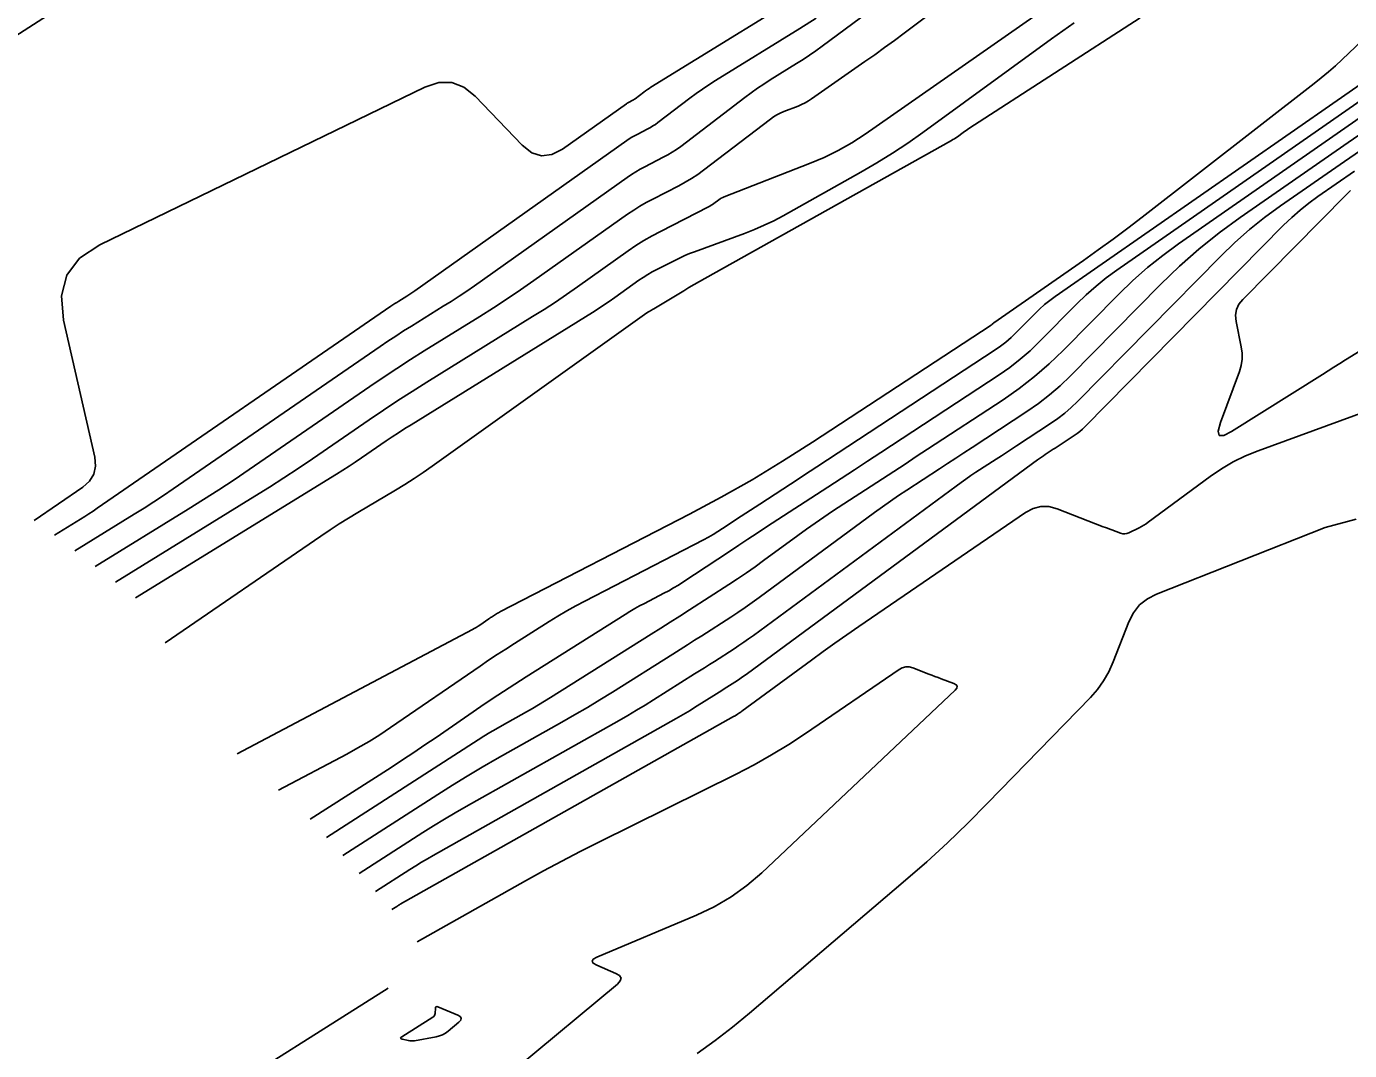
# Model space of a CAD drawing. Extents: x 1768942 to 1774819, y 723037 to 732099.
# Drawn here: x 1770514.2 to 1770578.6, y 724584 to 724633.8 of the extents above; entities that cross this region are included whole.
import ezdxf

# ---------------------------------------------------------------- set-up
doc = ezdxf.new("R2010")
doc.units = 0
doc.layers.add('R_Contours', color=7, linetype='Continuous')

msp = doc.modelspace()

# ---------------------------------------------------------------- linework, layer by layer
at = {"layer": 'R_Contours'}
for points in [[(1770516.574, 724608.301), (1770519.459, 724610.076), (1770519.938, 724610.375), (1770520.413, 724610.68), (1770520.884, 724610.991), (1770521.351, 724611.308), (1770531.421, 724618.236), (1770531.797, 724618.492), (1770532.176, 724618.742), (1770532.558, 724618.988), (1770532.942, 724619.23), (1770534.487, 724620.187), (1770534.872, 724620.429), (1770535.252, 724620.677), (1770535.629, 724620.931), (1770536.001, 724621.191), (1770543.43, 724626.456), (1770543.638, 724626.597), (1770543.85, 724626.731), (1770544.067, 724626.857), (1770544.289, 724626.975), (1770545.185, 724627.432), (1770545.406, 724627.551), (1770545.621, 724627.68), (1770545.83, 724627.818), (1770546.033, 724627.966), (1770549.151, 724630.346), (1770549.452, 724630.57), (1770549.759, 724630.787), (1770550.071, 724630.996), (1770550.388, 724631.197), (1770551.667, 724631.988), (1770551.984, 724632.189), (1770552.298, 724632.396), (1770552.606, 724632.61), (1770552.91, 724632.831), (1770564.639, 724641.53)], [(1770517.559, 724607.539), (1770522.078, 724610.32), (1770522.828, 724610.788), (1770523.572, 724611.266), (1770524.31, 724611.753), (1770525.041, 724612.249), (1770530.908, 724616.286), (1770531.563, 724616.731), (1770532.224, 724617.168), (1770532.89, 724617.597), (1770533.561, 724618.019), (1770536.256, 724619.688), (1770536.926, 724620.11), (1770537.589, 724620.543), (1770538.246, 724620.986), (1770538.896, 724621.439), (1770543.45, 724624.666), (1770543.745, 724624.867), (1770544.046, 724625.057), (1770544.354, 724625.236), (1770544.669, 724625.403), (1770545.941, 724626.052), (1770546.255, 724626.221), (1770546.56, 724626.404), (1770546.857, 724626.6), (1770547.145, 724626.81), (1770550.395, 724629.291), (1770550.547, 724629.399), (1770550.705, 724629.495), (1770550.87, 724629.58), (1770551.041, 724629.654), (1770551.74, 724629.924), (1770551.912, 724629.996), (1770552.078, 724630.079), (1770552.24, 724630.171), (1770552.396, 724630.273), (1770554.988, 724632.084), (1770555.47, 724632.423), (1770555.948, 724632.767), (1770556.423, 724633.116), (1770556.896, 724633.468), (1770567.915, 724641.774)], [(1770503.245, 724626.629), (1770522.956, 724639.308)], [(1770569.479, 724638.675), (1770554.994, 724628.559), (1770554.353, 724628.139), (1770553.691, 724627.76), (1770553.007, 724627.422), (1770552.301, 724627.124), (1770548.142, 724625.514), (1770548.073, 724625.484), (1770548.006, 724625.45), (1770547.942, 724625.411), (1770547.881, 724625.368), (1770547.641, 724625.185), (1770547.58, 724625.14), (1770547.518, 724625.099), (1770547.453, 724625.06), (1770547.387, 724625.024), (1770545.049, 724623.832), (1770544.641, 724623.615), (1770544.242, 724623.383), (1770543.851, 724623.137), (1770543.47, 724622.877), (1770541.015, 724621.138), (1770540.478, 724620.763), (1770539.935, 724620.397), (1770539.386, 724620.039), (1770538.831, 724619.689), (1770533.679, 724616.498), (1770532.971, 724616.053), (1770532.269, 724615.6), (1770531.572, 724615.139), (1770530.88, 724614.669), (1770528.125, 724612.774), (1770527.433, 724612.304), (1770526.736, 724611.844), (1770526.032, 724611.392), (1770525.323, 724610.95), (1770518.544, 724606.777)], [(1770514.597, 724609.78), (1770516.96, 724611.387), (1770517.291, 724611.679), (1770517.498, 724612.021), (1770517.58, 724612.412), (1770517.537, 724612.851), (1770516.026, 724619.514), (1770515.921, 724620.692), (1770516.18, 724621.695), (1770516.802, 724622.523), (1770517.787, 724623.176), (1770533.594, 724630.838), (1770534.265, 724631.062), (1770534.896, 724631.064), (1770535.487, 724630.844), (1770536.038, 724630.402), (1770538.33, 724628.018), (1770538.789, 724627.656), (1770539.268, 724627.505), (1770539.767, 724627.564), (1770540.286, 724627.833), (1770543.391, 724630.034), (1770543.425, 724630.057), (1770543.459, 724630.078), (1770543.494, 724630.099), (1770543.529, 724630.118), (1770543.673, 724630.191), (1770543.709, 724630.21), (1770543.743, 724630.231), (1770543.777, 724630.253), (1770543.81, 724630.277), (1770544.241, 724630.607), (1770544.325, 724630.669), (1770544.41, 724630.729), (1770544.496, 724630.786), (1770544.584, 724630.842), (1770553.539, 724636.377)], [(1770515.589, 724609.062), (1770516.841, 724609.832), (1770517.049, 724609.962), (1770517.255, 724610.094), (1770517.459, 724610.229), (1770517.662, 724610.367), (1770531.934, 724620.187), (1770532.031, 724620.252), (1770532.128, 724620.316), (1770532.225, 724620.379), (1770532.324, 724620.441), (1770532.719, 724620.686), (1770532.818, 724620.748), (1770532.915, 724620.811), (1770533.011, 724620.876), (1770533.107, 724620.943), (1770543.411, 724628.245), (1770543.531, 724628.327), (1770543.655, 724628.405), (1770543.781, 724628.478), (1770543.909, 724628.546), (1770544.429, 724628.811), (1770544.558, 724628.881), (1770544.682, 724628.955), (1770544.804, 724629.035), (1770544.921, 724629.121), (1770546.48, 724630.312), (1770546.782, 724630.536), (1770547.088, 724630.752), (1770547.4, 724630.961), (1770547.716, 724631.162), (1770551.826, 724633.702), (1770552.612, 724634.2)], [(1770519.528, 724606.016), (1770529.293, 724612.025), (1770529.6, 724612.217), (1770529.905, 724612.413), (1770530.208, 724612.612), (1770530.508, 724612.816), (1770531.704, 724613.639), (1770532.004, 724613.842), (1770532.306, 724614.043), (1770532.611, 724614.239), (1770532.918, 724614.432), (1770541.735, 724619.894), (1770542.01, 724620.067), (1770542.283, 724620.245), (1770542.553, 724620.427), (1770542.821, 724620.614), (1770544.002, 724621.451), (1770544.212, 724621.594), (1770544.426, 724621.729), (1770544.645, 724621.856), (1770544.868, 724621.975), (1770545.773, 724622.436), (1770546, 724622.548), (1770546.231, 724622.653), (1770546.465, 724622.751), (1770546.702, 724622.841), (1770549.138, 724623.733), (1770549.619, 724623.92), (1770550.092, 724624.125), (1770550.556, 724624.35), (1770551.011, 724624.593), (1770554.796, 724626.711), (1770555.57, 724627.159), (1770556.33, 724627.63), (1770557.075, 724628.124), (1770557.806, 724628.639), (1770564.069, 724633.2), (1770564.613, 724633.59), (1770565.161, 724633.973)], [(1770520.963, 724603.825), (1770528.537, 724609.019), (1770528.979, 724609.317), (1770529.425, 724609.607), (1770529.876, 724609.889), (1770530.332, 724610.164), (1770532.165, 724611.248), (1770532.621, 724611.524), (1770533.069, 724611.809), (1770533.512, 724612.104), (1770533.949, 724612.409), (1770544.386, 724619.864), (1770544.413, 724619.882), (1770544.44, 724619.9), (1770544.467, 724619.918), (1770544.495, 724619.935), (1770544.606, 724620.001), (1770544.662, 724620.035), (1770544.718, 724620.068), (1770546.18, 724620.946), (1770546.434, 724621.097), (1770546.689, 724621.246), (1770546.944, 724621.393), (1770547.201, 724621.538), (1770559.193, 724628.249), (1770559.268, 724628.292), (1770559.341, 724628.338), (1770559.413, 724628.386), (1770559.484, 724628.436), (1770559.764, 724628.639), (1770559.834, 724628.69), (1770559.905, 724628.739), (1770559.977, 724628.788), (1770560.049, 724628.835), (1770568.378, 724634.217)], [(1770579.506, 724633.439), (1770578.197, 724632.195), (1770577.866, 724631.888), (1770577.528, 724631.59), (1770577.182, 724631.3), (1770576.83, 724631.019), (1770568.478, 724624.525), (1770567.772, 724623.984), (1770567.059, 724623.452), (1770566.338, 724622.929), (1770565.611, 724622.417), (1770561.25, 724619.384), (1770561.239, 724619.376), (1770561.228, 724619.367), (1770561.218, 724619.358), (1770561.209, 724619.349), (1770561.171, 724619.311), (1770561.161, 724619.301), (1770561.151, 724619.292), (1770561.14, 724619.284), (1770561.129, 724619.276), (1770552.447, 724613.583), (1770550.984, 724612.65), (1770549.5, 724611.757), (1770547.992, 724610.903), (1770546.462, 724610.088), (1770537.273, 724605.343), (1770537.223, 724605.316), (1770537.174, 724605.289), (1770537.125, 724605.26), (1770537.077, 724605.23), (1770536.885, 724605.11), (1770536.838, 724605.079), (1770536.79, 724605.049), (1770536.743, 724605.017), (1770536.696, 724604.985), (1770536.264, 724604.688), (1770536.175, 724604.629), (1770536.085, 724604.573), (1770535.993, 724604.519), (1770535.9, 724604.468), (1770524.469, 724598.426)], [(1770580.245, 724631.79), (1770564.247, 724620.665), (1770563.982, 724620.472), (1770563.728, 724620.268), (1770563.483, 724620.052), (1770563.248, 724619.824), (1770562.328, 724618.891), (1770562.092, 724618.664), (1770561.846, 724618.451), (1770561.588, 724618.251), (1770561.32, 724618.065), (1770552.655, 724612.383), (1770552.333, 724612.171), (1770552.01, 724611.96), (1770551.687, 724611.749), (1770551.363, 724611.538), (1770549.877, 724610.57), (1770549.65, 724610.422), (1770549.424, 724610.274), (1770549.198, 724610.125), (1770548.973, 724609.976), (1770548.071, 724609.378), (1770547.843, 724609.232), (1770547.612, 724609.092), (1770547.378, 724608.959), (1770547.139, 724608.832), (1770541.37, 724605.852), (1770540.928, 724605.618), (1770540.492, 724605.375), (1770540.061, 724605.122), (1770539.635, 724604.86), (1770537.942, 724603.793), (1770537.521, 724603.524), (1770537.102, 724603.251), (1770536.686, 724602.974), (1770536.272, 724602.693), (1770531.924, 724599.705), (1770531.405, 724599.359), (1770530.876, 724599.029), (1770530.338, 724598.714), (1770529.791, 724598.414), (1770526.479, 724596.664)], [(1770579.656, 724630.578), (1770567.243, 724621.947), (1770566.726, 724621.569), (1770566.228, 724621.168), (1770565.748, 724620.745), (1770565.288, 724620.3), (1770563.485, 724618.471), (1770563.024, 724618.027), (1770562.541, 724617.61), (1770562.036, 724617.218), (1770561.51, 724616.853), (1770555.766, 724613.086), (1770555.12, 724612.663), (1770554.475, 724612.241), (1770553.828, 724611.819), (1770553.182, 724611.397), (1770550.209, 724609.46), (1770549.756, 724609.164), (1770549.303, 724608.868), (1770548.852, 724608.57), (1770548.4, 724608.272), (1770546.142, 724606.776), (1770545.916, 724606.631), (1770545.687, 724606.492), (1770545.455, 724606.36), (1770545.218, 724606.234), (1770544.266, 724605.742), (1770544.029, 724605.617), (1770543.795, 724605.486), (1770543.564, 724605.351), (1770543.336, 724605.21), (1770538.519, 724602.173), (1770537.963, 724601.819), (1770537.41, 724601.459), (1770536.861, 724601.094), (1770536.316, 724600.723), (1770534.142, 724599.229), (1770533.597, 724598.858), (1770533.05, 724598.491), (1770532.499, 724598.128), (1770531.946, 724597.769), (1770528.019, 724595.244)], [(1770528.813, 724594.366), (1770536.178, 724599.101), (1770536.465, 724599.283), (1770536.755, 724599.46), (1770537.047, 724599.634), (1770537.342, 724599.802), (1770538.526, 724600.469), (1770538.821, 724600.638), (1770539.113, 724600.81), (1770539.404, 724600.985), (1770539.693, 724601.164), (1770544.59, 724604.242), (1770545.057, 724604.536), (1770545.522, 724604.831), (1770545.987, 724605.128), (1770546.451, 724605.426), (1770548.365, 724606.657), (1770548.796, 724606.94), (1770549.223, 724607.229), (1770549.645, 724607.525), (1770550.062, 724607.827), (1770551.723, 724609.05), (1770552.14, 724609.353), (1770552.562, 724609.649), (1770552.987, 724609.94), (1770553.417, 724610.224), (1770555.844, 724611.805), (1770556.392, 724612.162), (1770556.94, 724612.52), (1770557.488, 724612.879), (1770558.035, 724613.237), (1770561.71, 724615.648), (1770562.489, 724616.188), (1770563.236, 724616.768), (1770563.951, 724617.387), (1770564.635, 724618.044), (1770567.328, 724620.775), (1770568.013, 724621.439), (1770568.727, 724622.069), (1770569.47, 724622.666), (1770570.24, 724623.228), (1770579.067, 724629.366)], [(1770529.608, 724593.489), (1770534.226, 724596.458), (1770534.937, 724596.907), (1770535.653, 724597.346), (1770536.376, 724597.775), (1770537.106, 724598.193), (1770540.251, 724599.965), (1770540.874, 724600.321), (1770541.492, 724600.684), (1770542.105, 724601.054), (1770542.715, 724601.432), (1770545.65, 724603.276), (1770546.003, 724603.499), (1770546.356, 724603.723), (1770546.708, 724603.948), (1770547.06, 724604.173), (1770548.466, 724605.078), (1770548.815, 724605.307), (1770549.161, 724605.541), (1770549.503, 724605.781), (1770549.842, 724606.026), (1770555.461, 724610.165), (1770555.845, 724610.443), (1770556.233, 724610.716), (1770556.624, 724610.984), (1770557.02, 724611.245), (1770558.61, 724612.282), (1770559.008, 724612.541), (1770559.405, 724612.8), (1770559.802, 724613.06), (1770560.199, 724613.32), (1770562.863, 724615.067), (1770563.428, 724615.459), (1770563.97, 724615.88), (1770564.488, 724616.328), (1770564.984, 724616.805), (1770569.367, 724621.25), (1770570.278, 724622.132), (1770571.227, 724622.97), (1770572.213, 724623.762), (1770573.237, 724624.51), (1770578.479, 724628.154), (1770579.269, 724628.695)], [(1770530.402, 724592.611), (1770533.499, 724594.602), (1770534.018, 724594.93), (1770534.541, 724595.251), (1770535.069, 724595.563), (1770535.601, 724595.868), (1770543.033, 724600.055), (1770543.457, 724600.298), (1770543.878, 724600.545), (1770544.295, 724600.797), (1770544.71, 724601.054), (1770546.709, 724602.31), (1770546.949, 724602.462), (1770547.19, 724602.614), (1770547.43, 724602.767), (1770547.669, 724602.921), (1770548.626, 724603.537), (1770548.864, 724603.693), (1770549.1, 724603.852), (1770549.333, 724604.016), (1770549.563, 724604.182), (1770559.422, 724611.444), (1770559.661, 724611.617), (1770559.902, 724611.787), (1770560.145, 724611.953), (1770560.39, 724612.115), (1770561.377, 724612.758), (1770561.624, 724612.919), (1770561.871, 724613.08), (1770562.117, 724613.241), (1770562.363, 724613.403), (1770564.017, 724614.487), (1770564.367, 724614.73), (1770564.704, 724614.991), (1770565.025, 724615.269), (1770565.333, 724615.565), (1770572.299, 724622.63), (1770572.98, 724623.289), (1770573.689, 724623.915), (1770574.426, 724624.507), (1770575.191, 724625.066), (1770578.308, 724627.233), (1770579.091, 724627.769)], [(1770531.197, 724591.734), (1770532.866, 724592.807), (1770533.146, 724592.983), (1770533.428, 724593.156), (1770533.712, 724593.325), (1770533.999, 724593.489), (1770545.815, 724600.146), (1770546.04, 724600.275), (1770546.263, 724600.406), (1770546.485, 724600.54), (1770546.706, 724600.677), (1770547.768, 724601.344), (1770547.896, 724601.425), (1770548.023, 724601.506), (1770548.151, 724601.587), (1770548.278, 724601.669), (1770548.787, 724601.996), (1770548.913, 724602.079), (1770549.038, 724602.164), (1770549.162, 724602.25), (1770549.285, 724602.339), (1770563.384, 724612.724), (1770563.477, 724612.791), (1770563.57, 724612.857), (1770563.665, 724612.921), (1770563.76, 724612.985), (1770564.144, 724613.235), (1770564.24, 724613.297), (1770564.336, 724613.36), (1770564.432, 724613.422), (1770564.527, 724613.485), (1770565.17, 724613.907), (1770565.307, 724614.001), (1770565.437, 724614.103), (1770565.562, 724614.211), (1770565.682, 724614.326), (1770575.35, 724624.131), (1770575.74, 724624.508), (1770576.145, 724624.867), (1770576.567, 724625.205), (1770577.005, 724625.525), (1770578.789, 724626.765)], [(1770579.489, 724618.286), (1770578.36, 724617.585), (1770578.078, 724617.409), (1770577.796, 724617.233), (1770577.514, 724617.056), (1770577.233, 724616.879), (1770572.817, 724614.094), (1770572.437, 724613.903), (1770572.22, 724613.913), (1770572.166, 724614.123), (1770572.275, 724614.534), (1770573.196, 724617.014), (1770573.285, 724617.31), (1770573.33, 724617.611), (1770573.332, 724617.914), (1770573.291, 724618.221), (1770573.043, 724619.455), (1770573.016, 724619.753), (1770573.06, 724620.03), (1770573.175, 724620.285), (1770573.361, 724620.52), (1770578.401, 724625.632), (1770578.5, 724625.727), (1770578.602, 724625.818)], [(1770531.992, 724590.856), (1770532.233, 724591.011), (1770532.273, 724591.037), (1770532.314, 724591.062), (1770532.355, 724591.086), (1770532.397, 724591.11), (1770548.596, 724600.237), (1770548.623, 724600.252), (1770548.649, 724600.267), (1770548.675, 724600.283), (1770548.701, 724600.299), (1770548.827, 724600.378), (1770548.857, 724600.397), (1770548.887, 724600.417), (1770548.947, 724600.455), (1770548.962, 724600.465), (1770548.977, 724600.475), (1770548.992, 724600.485), (1770549.006, 724600.496), (1770552.389, 724602.987), (1770552.959, 724603.403), (1770553.533, 724603.814), (1770554.11, 724604.22), (1770554.691, 724604.622), (1770562.794, 724610.162), (1770563.162, 724610.359), (1770563.541, 724610.454), (1770563.932, 724610.448), (1770564.335, 724610.341), (1770566.58, 724609.473), (1770566.684, 724609.433), (1770566.789, 724609.393), (1770566.893, 724609.354), (1770566.998, 724609.314), (1770567.418, 724609.159), (1770567.522, 724609.131), (1770567.626, 724609.125), (1770567.728, 724609.141), (1770567.829, 724609.179), (1770568.323, 724609.421), (1770568.438, 724609.48), (1770568.549, 724609.544), (1770568.657, 724609.613), (1770568.763, 724609.687), (1770571.778, 724611.912), (1770572.327, 724612.287), (1770572.898, 724612.621), (1770573.491, 724612.912), (1770574.107, 724613.162), (1770580.09, 724615.342)], [(1770578.873, 724609.835), (1770577.369, 724609.427), (1770569.171, 724606.198), (1770568.722, 724605.969), (1770568.347, 724605.667), (1770568.046, 724605.291), (1770567.82, 724604.841), (1770567.062, 724602.893), (1770566.851, 724602.42), (1770566.596, 724601.976), (1770566.298, 724601.559), (1770565.956, 724601.17), (1770560.956, 724596.026), (1770559.99, 724595.055), (1770559.003, 724594.108), (1770557.993, 724593.184), (1770556.961, 724592.284), (1770549.381, 724585.824), (1770548.553, 724585.14), (1770547.705, 724584.483), (1770546.837, 724583.852)], [(1770538.08, 724583.174), (1770542.954, 724587.236), (1770543.094, 724587.389), (1770543.128, 724587.526), (1770543.055, 724587.648), (1770542.877, 724587.754), (1770541.95, 724588.145), (1770541.776, 724588.243), (1770541.718, 724588.341), (1770541.776, 724588.439), (1770541.95, 724588.537), (1770546.799, 724590.583), (1770547.661, 724590.993), (1770548.477, 724591.473), (1770549.246, 724592.025), (1770549.969, 724592.649), (1770559.376, 724601.516), (1770559.46, 724601.621), (1770559.477, 724601.711), (1770559.426, 724601.788), (1770559.308, 724601.851), (1770558.7, 724602.077), (1770558.548, 724602.134), (1770558.396, 724602.191), (1770558.245, 724602.248), (1770558.094, 724602.307), (1770557.321, 724602.605), (1770557.145, 724602.652), (1770556.973, 724602.655), (1770556.807, 724602.613), (1770556.646, 724602.527), (1770552.104, 724599.422), (1770551.286, 724598.883), (1770550.45, 724598.373), (1770549.597, 724597.893), (1770548.727, 724597.443), (1770542.042, 724594.13), (1770541.142, 724593.678), (1770540.249, 724593.213), (1770539.361, 724592.737), (1770538.48, 724592.25), (1770533.21, 724589.291)], [(1770531.814, 724587.04), (1770522.679, 724581.261)]]:
    msp.add_lwpolyline(points, dxfattribs=at)
msp.add_lwpolyline([(1770533.014, 724584.47), (1770532.939, 724584.468), (1770532.864, 724584.473), (1770532.79, 724584.486), (1770532.492, 724584.551), (1770532.435, 724584.571), (1770532.413, 724584.596), (1770532.425, 724584.628), (1770532.472, 724584.665), (1770533.982, 724585.621), (1770534.028, 724585.657), (1770534.062, 724585.7), (1770534.083, 724585.751), (1770534.092, 724585.808), (1770534.105, 724586.053), (1770534.114, 724586.104), (1770534.138, 724586.133), (1770534.174, 724586.141), (1770534.224, 724586.128), (1770535.192, 724585.718), (1770535.311, 724585.648), (1770535.359, 724585.567), (1770535.336, 724585.476), (1770535.243, 724585.374), (1770534.729, 724584.946), (1770534.596, 724584.848), (1770534.454, 724584.77), (1770534.303, 724584.711), (1770534.143, 724584.672), (1770533.088, 724584.48)], close=True, dxfattribs=at)

doc.saveas('drawing.dxf')
